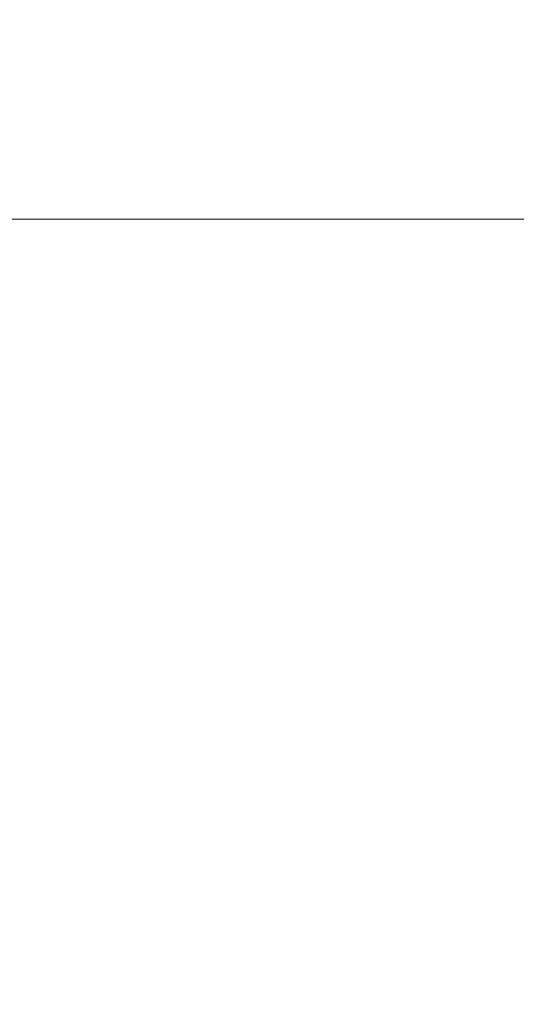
# Model space of a CAD drawing. Header units: millimetres. Extents: x -771 to 771, y -301 to 2485.
# Tile 621 of 656: x 60.37 to 66.74, y -10.05 to 2.55. Entities that reach past the tile are written whole.
import ezdxf

# ---------------------------------------------------------------- set-up
doc = ezdxf.new("R2010")
doc.units = ezdxf.units.MM
doc.layers.add('ORTHO$2', color=7, linetype='Continuous', true_color=0xffffff)
doc.layers.add('ORTHO$3', color=7, linetype='Continuous', true_color=0xffffff)

msp = doc.modelspace()

# ---------------------------------------------------------------- linework, layer by layer
at = {"layer": 'ORTHO$2', "color": 155, "linetype": 'Continuous', "lineweight": 18}
for points, knots in [([(0, -132.616), (21.512, -132.615), (43.043, -132.094), (65.786, -130.951), (67.139, -130.91), (69.875, -130.666), (71.25, -130.446), (75.328, -129.511), (77.968, -128.518), (85.246, -124.596), (89.278, -120.711), (93.44, -113.978), (94.521, -111.597), (95.665, -107.879), (95.948, -106.632), (96.485, -104.188), (96.764, -102.964), (98.121, -96.83), (99.162, -91.883), (104.214, -66.99), (107.659, -46.521), (111.783, -15.256), (112.985, -4.744), (114.511, 11.144), (114.974, 16.461), (115.806, 27.132), (116.169, 32.464), (116.503, 37.787)], [0, 0, 0, 0, 0.25, 0.25, 0.265625, 0.265625, 0.28125, 0.28125, 0.3125, 0.3125, 0.375, 0.375, 0.40625, 0.40625, 0.421875, 0.421875, 0.4375, 0.4375, 0.5, 0.5, 0.75, 0.75, 0.875, 0.875, 0.9375, 0.9375, 1, 1, 1, 1]), ([(114.605, 37.53), (113.961, 26.788), (113.123, 16.237), (111.086, -4.863), (109.888, -15.376), (105.77, -46.569), (102.33, -66.964), (97.29, -91.797), (96.252, -96.723), (94.627, -104.074), (94.17, -106.541), (92.716, -111.173), (91.681, -113.445), (87.736, -119.765), (83.934, -123.389), (77.107, -127.028), (74.671, -127.942), (69.626, -129.082), (67.014, -129.192), (42.941, -130.406), (21.472, -130.911), (0, -130.911)], [0, 0, 0, 0, 0.125, 0.125, 0.25, 0.25, 0.5, 0.5, 0.5625, 0.5625, 0.59375, 0.59375, 0.625, 0.625, 0.6875, 0.6875, 0.71875, 0.71875, 0.75, 0.75, 1, 1, 1, 1]), ([(0, -130.768), (3.842, -130.759), (12.491, -130.738), (26.906, -130.53), (44.199, -130.074), (57.329, -129.546), (65.353, -129.136), (67.328, -129.05), (69.305, -128.893), (73.239, -128.268), (78.944, -126.287), (85.509, -121.766), (90.412, -115.756), (92.938, -110.352), (94.091, -105.534), (95.179, -100.706), (96.583, -94.178), (99.037, -82.322), (102.164, -65.9), (105.638, -44.945), (108.602, -24.094), (111.048, -3.392), (113.029, 17.108), (113.938, 30.763), (114.388, 37.526)], [0, 0, 0, 0, 0.045037, 0.101372, 0.169003, 0.247925, 0.255675, 0.263424, 0.271172, 0.278945, 0.310103, 0.340861, 0.372341, 0.403314, 0.413975, 0.434662, 0.465488, 0.497487, 0.58529, 0.671423, 0.755921, 0.838823, 0.920168, 1, 1, 1, 1])]:
    msp.add_open_spline(points, degree=3, knots=knots, dxfattribs=at)
at = {"layer": 'ORTHO$2', "color": 155, "linetype": 'Continuous', "lineweight": 13}
msp.add_open_spline([(116.758, 37.758), (116.371, 32.193), (115.607, 21.223), (114.186, 5.111), (112.578, -10.43), (110.088, -30.822), (106.267, -56.349), (102.07, -79.081), (98.967, -94.093), (97.559, -100.649), (96.474, -105.467), (95.35, -110.349), (92.941, -115.883), (88.187, -122.186), (81.775, -127.147), (75.581, -129.833), (70.222, -130.929), (63.856, -131.406), (53.873, -131.765), (39.22, -132.348), (20.852, -132.796), (7.362, -132.866), (0, -132.904)], degree=3, knots=[0, 0, 0, 0, 0.064727, 0.127584, 0.188585, 0.247748, 0.369628, 0.495575, 0.527374, 0.557549, 0.578213, 0.588514, 0.619708, 0.651404, 0.682447, 0.713892, 0.728471, 0.745419, 0.787691, 0.844211, 0.91498, 1, 1, 1, 1], dxfattribs=at)
at = {"layer": 'ORTHO$3', "color": 155, "linetype": 'Continuous', "lineweight": 18}
for p, q in [((-145.05, 0, 3.02), (145.05, 0, 3.02)), ((145, 0, 198.398), (-145, 0, 198.398))]:
    msp.add_line(p, q, dxfattribs=at)
at = {"layer": 'ORTHO$3', "color": 155, "linetype": 'Continuous', "lineweight": 13}
for p, q in [((-145, 0, 3.066), (145, 0, 3.066)), ((145, 0, 3.248), (-145, 0, 3.248)), ((-145, 0, 4.086), (145, 0, 4.086)), ((145, 0, 45.684), (-145, 0, 45.684)), ((-145, 0, 52.285), (145, 0, 52.285)), ((145, 0, 197.885), (-145, 0, 197.885)), ((61.001, 0, 683.571), (61.005, 0, 681.584)), ((64.908, 0, 681.424), (64.904, 0, 683.301)), ((65.521, 0, 672.531), (65.518, 0, 674.159)), ((65.616, 0, 680.552), (65.619, 0, 679.027))]:
    msp.add_line(p, q, dxfattribs=at)
at = {"layer": 'ORTHO$3', "color": 155, "linetype": 'Continuous', "lineweight": 18}
for points, degree, knots in [([(115.232, 0, 702.025), (112.24, 0, 702.365), (100.378, 0, 703.642), (79.532, 0, 705.268), (52.715, 0, 706.82), (26.186, 0, 707.65), (8.608, 0, 707.759), (-0.005, 0, 707.706)], 3, [0, 0, 0, 0, 0.078573, 0.311168, 0.54384, 0.776627, 1, 1, 1, 1]), ([(68.244, 0), (50.105, 0), (34.369, 0), (25.436, 0), (17.215, 0), (13.9, 0), (12.925, 0), (10.819, 0), (8.627, 0), (4.301, 0), (0, 0)], 2, [0, 0, 0, 0.497067, 0.497067, 0.748533, 0.748533, 0.8114, 0.8114, 0.874267, 0.874267, 1, 1, 1]), ([(0, 0, 568.965), (38.166, 0, 568.965), (76.589, 0, 568.003), (153.486, 0, 564.135), (191.96, 0, 561.228), (230.519, 0, 557.332), (230.801, 0, 557.304), (231.382, 0, 557.245), (231.673, 0, 557.215), (232.546, 0, 557.126), (233.127, 0, 557.067), (234.872, 0, 556.888), (236.035, 0, 556.768), (239.526, 0, 556.404), (241.854, 0, 556.158), (248.84, 0, 555.409), (253.499, 0, 554.895), (267.485, 0, 553.308), (276.817, 0, 552.191), (304.828, 0, 548.664), (323.52, 0, 546.076), (342.343, 0, 543.231), (342.478, 0, 543.211), (342.758, 0, 543.169), (342.898, 0, 543.147), (343.319, 0, 543.084), (343.599, 0, 543.041), (344.44, 0, 542.913), (345.001, 0, 542.828), (346.684, 0, 542.571), (347.807, 0, 542.399), (351.174, 0, 541.88), (353.42, 0, 541.53), (360.162, 0, 540.47), (364.661, 0, 539.749), (378.17, 0, 537.543), (387.19, 0, 536.014), (414.284, 0, 531.255), (432.388, 0, 527.851), (450.496, 0, 524.219)], 3, [0, 0, 0, 0, 0.25, 0.25, 0.5, 0.5, 0.501953, 0.501953, 0.503906, 0.503906, 0.507812, 0.507812, 0.515625, 0.515625, 0.53125, 0.53125, 0.5625, 0.5625, 0.625, 0.625, 0.75, 0.75, 0.750977, 0.750977, 0.751953, 0.751953, 0.753906, 0.753906, 0.757812, 0.757812, 0.765625, 0.765625, 0.78125, 0.78125, 0.8125, 0.8125, 0.875, 0.875, 1, 1, 1, 1]), ([(0, 0, 620), (11.405, 0, 620), (34.17, 0, 619.899), (68.181, 0, 619.446), (102.058, 0, 618.697), (135.801, 0, 617.655), (169.411, 0, 616.322), (202.888, 0, 614.702), (236.233, 0, 612.798), (258.374, 0, 611.341), (280.47, 0, 609.792), (291.496, 0, 608.971), (305.251, 0, 607.887), (308, 0, 607.668), (311.435, 0, 607.39), (312.122, 0, 607.334), (313.496, 0, 607.222), (315.556, 0, 607.054), (323.1, 0, 606.431), (329.936, 0, 605.848), (346.298, 0, 604.418), (367.996, 0, 602.428), (400.194, 0, 599.2), (432.044, 0, 595.738), (463.549, 0, 592.05), (494.71, 0, 588.143), (515.253, 0, 585.398), (525.468, 0, 583.991)], 3, [0, 0, 0, 0, 0.0625, 0.125, 0.1875, 0.25, 0.3125, 0.375, 0.4375, 0.5, 0.5, 0.5625, 0.5625, 0.578125, 0.578125, 0.582031, 0.582031, 0.585938, 0.59375, 0.625, 0.625, 0.6875, 0.75, 0.8125, 0.875, 0.9375, 1, 1, 1, 1]), ([(0, 0, 570), (8.524, 0, 569.972), (25.596, 0, 569.917), (51.228, 0, 569.47), (76.906, 0, 568.756), (102.614, 0, 567.747), (128.337, 0, 566.45), (154.06, 0, 564.864), (179.767, 0, 562.989), (205.442, 0, 560.826), (241.37, 0, 557.392), (287.581, 0, 552.13), (328.844, 0, 546.397), (355.437, 0, 542.298), (367.472, 0, 540.377), (379.525, 0, 538.387), (391.595, 0, 536.328), (403.678, 0, 534.201), (415.773, 0, 532.005), (427.875, 0, 529.739), (439.988, 0, 527.409), (448.033, 0, 525.804), (452.066, 0, 525)], 3, [0, 0, 0, 0, 0.054941, 0.110042, 0.1653, 0.220714, 0.276279, 0.331994, 0.387855, 0.443861, 0.500009, 0.624014, 0.749991, 0.777171, 0.804501, 0.831981, 0.859611, 0.887391, 0.91532, 0.943398, 0.971625, 1, 1, 1, 1]), ([(0, 0, 568.965), (38.166, 0, 568.965), (76.589, 0, 568.003), (153.486, 0, 564.135), (191.96, 0, 561.228), (230.519, 0, 557.332), (230.801, 0, 557.304), (231.382, 0, 557.245), (231.673, 0, 557.215), (232.546, 0, 557.126), (233.127, 0, 557.067), (234.872, 0, 556.888), (236.035, 0, 556.768), (239.526, 0, 556.404), (241.854, 0, 556.158), (248.84, 0, 555.409), (253.499, 0, 554.895), (267.485, 0, 553.308), (276.817, 0, 552.191), (304.828, 0, 548.664), (323.52, 0, 546.076), (342.343, 0, 543.231), (342.478, 0, 543.211), (342.758, 0, 543.169), (342.898, 0, 543.147), (343.319, 0, 543.084), (343.599, 0, 543.041), (344.44, 0, 542.913), (345.001, 0, 542.828), (346.684, 0, 542.571), (347.807, 0, 542.399), (351.174, 0, 541.88), (353.42, 0, 541.53), (360.162, 0, 540.47), (364.661, 0, 539.749), (378.17, 0, 537.543), (387.19, 0, 536.014), (414.284, 0, 531.255), (432.388, 0, 527.851), (450.496, 0, 524.219)], 3, [0, 0, 0, 0, 0.25, 0.25, 0.5, 0.5, 0.501953, 0.501953, 0.503906, 0.503906, 0.507812, 0.507812, 0.515625, 0.515625, 0.53125, 0.53125, 0.5625, 0.5625, 0.625, 0.625, 0.75, 0.75, 0.750977, 0.750977, 0.751953, 0.751953, 0.753906, 0.753906, 0.757812, 0.757812, 0.765625, 0.765625, 0.78125, 0.78125, 0.8125, 0.8125, 0.875, 0.875, 1, 1, 1, 1]), ([(0, 0, 570), (8.524, 0, 569.972), (25.596, 0, 569.917), (51.228, 0, 569.47), (76.906, 0, 568.756), (102.614, 0, 567.747), (128.337, 0, 566.45), (154.06, 0, 564.864), (179.767, 0, 562.989), (205.442, 0, 560.826), (241.37, 0, 557.392), (287.581, 0, 552.13), (328.844, 0, 546.397), (355.437, 0, 542.298), (367.472, 0, 540.377), (379.525, 0, 538.387), (391.595, 0, 536.328), (403.678, 0, 534.201), (415.773, 0, 532.005), (427.875, 0, 529.739), (439.988, 0, 527.409), (448.033, 0, 525.804), (452.066, 0, 525)], 3, [0, 0, 0, 0, 0.054941, 0.110042, 0.1653, 0.220714, 0.276279, 0.331994, 0.387855, 0.443861, 0.500009, 0.624014, 0.749991, 0.777171, 0.804501, 0.831981, 0.859611, 0.887391, 0.91532, 0.943398, 0.971625, 1, 1, 1, 1]), ([(0, 0, 620), (11.405, 0, 620), (34.17, 0, 619.899), (68.181, 0, 619.446), (102.058, 0, 618.697), (135.801, 0, 617.655), (169.411, 0, 616.322), (202.888, 0, 614.702), (236.233, 0, 612.798), (258.374, 0, 611.341), (280.47, 0, 609.792), (291.496, 0, 608.971), (305.251, 0, 607.887), (308, 0, 607.668), (311.435, 0, 607.39), (312.122, 0, 607.334), (313.496, 0, 607.222), (315.556, 0, 607.054), (323.1, 0, 606.431), (329.936, 0, 605.848), (346.298, 0, 604.418), (367.996, 0, 602.428), (400.194, 0, 599.2), (432.044, 0, 595.738), (463.549, 0, 592.05), (494.71, 0, 588.143), (515.253, 0, 585.398), (525.468, 0, 583.991)], 3, [0, 0, 0, 0, 0.0625, 0.125, 0.1875, 0.25, 0.3125, 0.375, 0.4375, 0.5, 0.5, 0.5625, 0.5625, 0.578125, 0.578125, 0.582031, 0.582031, 0.585938, 0.59375, 0.625, 0.625, 0.6875, 0.75, 0.8125, 0.875, 0.9375, 1, 1, 1, 1]), ([(114.605, 0, 702.109), (113.961, 0, 701.17), (113.123, 0, 699.871), (111.086, 0, 696.618), (109.888, 0, 694.653), (105.77, 0, 687.795), (102.33, 0, 681.932), (97.29, 0, 673.116), (96.252, 0, 671.281), (94.627, 0, 668.414), (94.17, 0, 667.416), (92.716, 0, 665.581), (91.681, 0, 664.704), (87.736, 0, 662.352), (83.934, 0, 661.135), (77.107, 0, 660.217), (74.671, 0, 660.059), (69.626, 0, 660.066), (67.014, 0, 660.286), (42.941, 0, 662.063), (21.472, 0, 662.852), (0, 0, 662.797)], 3, [0, 0, 0, 0, 0.125, 0.125, 0.25, 0.25, 0.5, 0.5, 0.5625, 0.5625, 0.59375, 0.59375, 0.625, 0.625, 0.6875, 0.6875, 0.71875, 0.71875, 0.75, 0.75, 1, 1, 1, 1]), ([(0, 0, 663.053), (3.842, 0, 663.047), (12.491, 0, 663.034), (26.906, 0, 662.734), (44.199, 0, 662.069), (57.329, 0, 661.259), (65.353, 0, 660.669), (67.328, 0, 660.51), (69.305, 0, 660.379), (73.239, 0, 660.258), (78.944, 0, 660.556), (85.509, 0, 661.887), (90.412, 0, 664.031), (92.938, 0, 666.109), (94.091, 0, 668.049), (95.179, 0, 669.956), (96.583, 0, 672.443), (99.037, 0, 676.751), (102.164, 0, 682.18), (105.638, 0, 688.122), (108.602, 0, 693.092), (111.048, 0, 697.098), (113.029, 0, 700.248), (113.938, 0, 701.624), (114.388, 0, 702.305)], 3, [0, 0, 0, 0, 0.045037, 0.101372, 0.169003, 0.247925, 0.255675, 0.263424, 0.271172, 0.278945, 0.310103, 0.340861, 0.372341, 0.403314, 0.413975, 0.434662, 0.465488, 0.497487, 0.58529, 0.671423, 0.755921, 0.838823, 0.920168, 1, 1, 1, 1]), ([(0, 0, 661.994), (21.512, 0, 662.045), (43.043, 0, 661.258), (65.786, 0, 659.556), (67.139, 0, 659.437), (69.875, 0, 659.267), (71.25, 0, 659.225), (73.006, 0, 659.225), (73.401, 0, 659.229), (73.795, 0, 659.236)], 3, [0, 0, 0, 0, 0.874699, 0.874699, 0.929368, 0.929368, 0.984037, 0.984037, 1, 1, 1, 1]), ([(116.758, 0, 702.06), (116.371, 0, 701.515), (115.607, 0, 700.441), (114.186, 0, 698.165), (112.578, 0, 695.495), (110.088, 0, 691.332), (106.267, 0, 684.888), (102.07, 0, 677.616), (98.967, 0, 672.157), (97.559, 0, 669.658), (96.474, 0, 667.754), (95.35, 0, 665.781), (92.941, 0, 663.631), (88.187, 0, 661.34), (81.775, 0, 659.795), (75.581, 0, 659.232), (70.222, 0, 659.294), (63.856, 0, 659.732), (53.873, 0, 660.488), (39.22, 0, 661.266), (20.852, 0, 661.942), (7.362, 0, 662.01), (0, 0, 662.047)], 3, [0, 0, 0, 0, 0.064727, 0.127584, 0.188585, 0.247748, 0.369628, 0.495575, 0.527374, 0.557549, 0.578213, 0.588514, 0.619708, 0.651404, 0.682447, 0.713892, 0.728471, 0.745419, 0.787691, 0.844211, 0.91498, 1, 1, 1, 1]), ([(114.032, 0, 621.313), (104.569, 0, 621.593), (95.094, 0, 621.839), (83.234, 0, 622.102), (80.861, 0, 622.153), (76.114, 0, 622.249), (73.739, 0, 622.295), (66.615, 0, 622.427), (57.111, 0, 622.586), (46.411, 0, 622.724), (40.464, 0, 622.788), (38.084, 0, 622.812), (36.895, 0, 622.824), (33.325, 0, 622.857), (21.427, 0, 622.956), (9.524, 0, 623), (0, 0, 623)], 3, [0, 0, 0, 0, 0.25, 0.25, 0.3125, 0.3125, 0.375, 0.375, 0.5, 0.625, 0.65625, 0.65625, 0.6875, 0.6875, 0.75, 1, 1, 1, 1]), ([(112.14, 0, 626.465), (111.47, 0, 626.485), (110.122, 0, 626.526), (108.089, 0, 626.586), (106.032, 0, 626.645), (103.952, 0, 626.704), (101.849, 0, 626.763), (99.722, 0, 626.82), (97.572, 0, 626.877), (95.399, 0, 626.933), (93.202, 0, 626.989), (90.982, 0, 627.043), (88.738, 0, 627.097), (86.471, 0, 627.15), (80.563, 0, 627.283), (70.463, 0, 627.49), (57.383, 0, 627.706), (43.077, 0, 627.892), (31.788, 0, 627.996), (22.452, 0, 628.056), (17.104, 0, 628.082), (12.199, 0, 628.1), (7.738, 0, 628.111), (3.721, 0, 628.116), (1.191, 0, 628.117), (0, 0, 628.117)], 3, [0, 0, 0, 0, 0.018006, 0.036217, 0.054631, 0.07325, 0.092073, 0.111101, 0.130332, 0.149768, 0.169408, 0.189252, 0.209301, 0.229554, 0.250011, 0.367627, 0.499985, 0.599858, 0.749974, 0.801528, 0.849129, 0.892777, 0.932472, 0.968213, 1, 1, 1, 1]), ([(63.869, 0, 782.688), (62.352, 0, 782.703), (58.592, 0, 782.738), (52.637, 0, 782.789), (46.057, 0, 782.839), (39.617, 0, 782.881), (32.656, 0, 782.92), (24.138, 0, 782.958), (13.049, 0, 782.991), (4.676, 0, 783), (0, 0, 783)], 3, [0, 0, 0, 0, 0.071273, 0.176694, 0.279728, 0.380382, 0.479209, 0.606733, 0.780414, 1, 1, 1, 1]), ([(0, 0, 797.889), (3.498, 0, 797.889), (8.404, 0, 797.712), (15.638, 0, 797.083), (21.798, 0, 796.302), (29.069, 0, 795.009), (36.592, 0, 793.254), (44.314, 0, 790.985), (52.073, 0, 788.194), (59.756, 0, 784.877), (67.273, 0, 781.046), (74.522, 0, 776.699), (80.358, 0, 772.704), (83.626, 0, 770.059), (84.715, 0, 769.136)], 3, [0, 0, 0, 0, 0.111442, 0.156857, 0.232165, 0.310337, 0.394149, 0.481555, 0.571737, 0.664054, 0.758068, 0.853479, 0.950087, 1, 1, 1, 1]), ([(101.789, 0, 791.407), (99.851, 0, 793.037), (95.202, 0, 796.716), (87.414, 0, 801.99), (78.512, 0, 807.211), (69.24, 0, 811.831), (59.681, 0, 815.834), (49.936, 0, 819.195), (40.179, 0, 821.89), (30.738, 0, 823.895), (22.464, 0, 825.176), (15.061, 0, 825.982), (7.854, 0, 826.48), (2.753, 0, 826.603), (0, 0, 826.603)], 3, [0, 0, 0, 0, 0.071545, 0.167205, 0.262672, 0.357815, 0.452427, 0.546132, 0.63813, 0.726337, 0.806317, 0.863194, 0.926268, 1, 1, 1, 1]), ([(70.98, 0, 746.08), (68.377, 0, 744.665), (63.634, 0, 742.232), (57.157, 0, 739.255), (52.106, 0, 737.144), (47.006, 0, 735.168), (40.335, 0, 732.822), (30.545, 0, 729.934), (22.881, 0, 728.342), (18.488, 0, 727.631)], 3, [0, 0, 0, 0, 0.158785, 0.286018, 0.382202, 0.452486, 0.579453, 0.761709, 1, 1, 1, 1]), ([(93.053, 0, 746.676), (92.899, 0, 746.59), (91.73, 0, 745.938), (89.541, 0, 744.726), (86.482, 0, 743.051), (82.391, 0, 740.837), (77.258, 0, 738.109), (71.065, 0, 734.896), (64.839, 0, 731.748), (58.581, 0, 728.664), (53.339, 0, 726.149), (49.655, 0, 724.418), (47.547, 0, 723.438), (46.491, 0, 722.951), (45.963, 0, 722.708)], 3, [0, 0, 0, 0, 0.010015, 0.076014, 0.142013, 0.208012, 0.34001, 0.472008, 0.604006, 0.736004, 0.868002, 0.934001, 0.967001, 1, 1, 1, 1]), ([(46.93, 0, 718.485), (48.967, 0, 719.208), (51.004, 0, 719.931), (55.075, 0, 721.382), (57.111, 0, 722.108), (61.18, 0, 723.564), (63.214, 0, 724.292), (67.281, 0, 725.751), (69.315, 0, 726.482), (71.348, 0, 727.213)], 3, [0, 0, 0, 0, 0.25, 0.25, 0.5, 0.5, 0.75, 0.75, 1, 1, 1, 1]), ([(46.93, 0, 720.849), (47.442, 0, 721.01), (47.952, 0, 721.177), (48.969, 0, 721.516), (49.476, 0, 721.689), (50.238, 0, 721.948), (50.491, 0, 722.034), (50.999, 0, 722.206), (51.761, 0, 722.463), (52.523, 0, 722.72), (54.048, 0, 723.231), (55.065, 0, 723.57), (56.591, 0, 724.079), (57.099, 0, 724.248), (58.117, 0, 724.586), (58.626, 0, 724.756), (60.152, 0, 725.263), (61.169, 0, 725.601), (63.204, 0, 726.277), (64.222, 0, 726.615), (67.276, 0, 727.627), (69.311, 0, 728.302), (71.348, 0, 728.974)], 3, [0, 0, 0, 0, 0.0625, 0.0625, 0.125, 0.125, 0.15625, 0.15625, 0.1875, 0.25, 0.25, 0.375, 0.375, 0.4375, 0.4375, 0.5, 0.5, 0.625, 0.625, 0.75, 0.75, 1, 1, 1, 1]), ([(73.767, 0, 725.383), (72.264, 0, 723.918), (70.762, 0, 722.452), (68.509, 0, 720.251), (67.758, 0, 719.517), (66.256, 0, 718.049), (65.505, 0, 717.315), (64.379, 0, 716.214), (64.004, 0, 715.846), (63.253, 0, 715.112), (62.877, 0, 714.745), (61.751, 0, 713.643), (61.001, 0, 712.908), (59.876, 0, 711.803), (59.501, 0, 711.434), (58.939, 0, 710.881), (58.751, 0, 710.696), (58.377, 0, 710.327), (58.189, 0, 710.142), (57.628, 0, 709.587), (57.253, 0, 709.217), (56.503, 0, 708.482), (56.127, 0, 708.117), (55.749, 0, 707.757)], 3, [0, 0, 0, 0, 0.25, 0.25, 0.375, 0.375, 0.5, 0.5, 0.5625, 0.5625, 0.625, 0.625, 0.75, 0.75, 0.8125, 0.8125, 0.84375, 0.84375, 0.875, 0.875, 0.9375, 0.9375, 1, 1, 1, 1]), ([(98.93, 0, 739.482), (98.557, 0, 739.212), (98.183, 0, 738.941), (96.872, 0, 737.989), (95.936, 0, 737.305), (93.132, 0, 735.249), (91.27, 0, 733.869), (85.705, 0, 729.705), (82.023, 0, 726.896), (76.545, 0, 722.631), (74.726, 0, 721.201), (71.103, 0, 718.324), (69.299, 0, 716.878), (65.705, 0, 713.969), (63.915, 0, 712.507), (60.35, 0, 709.569), (58.574, 0, 708.092), (56.806, 0, 706.609)], 3, [0, 0, 0, 0, 0.025848, 0.025848, 0.090791, 0.090791, 0.220678, 0.220678, 0.480452, 0.480452, 0.610339, 0.610339, 0.740226, 0.740226, 0.870113, 0.870113, 1, 1, 1, 1]), ([(58.894, 0, 672.995), (59.009, 0, 672.98), (59.125, 0, 672.966), (59.368, 0, 672.938), (59.496, 0, 672.925), (59.879, 0, 672.887), (60.134, 0, 672.865), (60.39, 0, 672.847)], 3, [0, 0, 0, 0, 0.233072, 0.233072, 0.489559, 0.489559, 1, 1, 1, 1]), ([(60.023, 0, 683.383), (60.034, 0, 683.4), (60.051, 0, 683.417), (60.083, 0, 683.44), (60.094, 0, 683.447), (60.114, 0, 683.458), (60.12, 0, 683.462), (60.134, 0, 683.469), (60.142, 0, 683.472), (60.179, 0, 683.489), (60.213, 0, 683.501), (60.269, 0, 683.518), (60.289, 0, 683.523), (60.33, 0, 683.533), (60.352, 0, 683.537), (60.418, 0, 683.55), (60.465, 0, 683.557), (60.539, 0, 683.565), (60.564, 0, 683.568), (60.603, 0, 683.571), (60.616, 0, 683.572), (60.642, 0, 683.573), (60.655, 0, 683.574), (60.722, 0, 683.577), (60.831, 0, 683.579), (60.944, 0, 683.575), (61.001, 0, 683.571)], 3, [0, 0, 0, 0, 0.125, 0.125, 0.1875, 0.1875, 0.21875, 0.21875, 0.25, 0.25, 0.375, 0.375, 0.4375, 0.4375, 0.5, 0.5, 0.625, 0.625, 0.6875, 0.6875, 0.71875, 0.71875, 0.75, 0.75, 0.875, 1, 1, 1, 1]), ([(61.005, 0, 681.584), (60.968, 0, 681.587), (60.931, 0, 681.588), (60.86, 0, 681.589), (60.824, 0, 681.588), (60.755, 0, 681.585), (60.722, 0, 681.582), (60.674, 0, 681.577), (60.659, 0, 681.575), (60.628, 0, 681.57), (60.614, 0, 681.568), (60.571, 0, 681.559), (60.544, 0, 681.553), (60.508, 0, 681.543), (60.496, 0, 681.539), (60.475, 0, 681.531), (60.464, 0, 681.527), (60.435, 0, 681.514), (60.419, 0, 681.504), (60.391, 0, 681.485), (60.381, 0, 681.474), (60.373, 0, 681.463)], 3, [0, 0, 0, 0, 0.125, 0.125, 0.25, 0.25, 0.375, 0.375, 0.4375, 0.4375, 0.5, 0.5, 0.625, 0.625, 0.6875, 0.6875, 0.75, 0.75, 0.875, 0.875, 1, 1, 1, 1]), ([(60.94, 0, 673.244), (60.929, 0, 673.267), (60.92, 0, 673.29), (60.903, 0, 673.336), (60.896, 0, 673.359), (60.878, 0, 673.427), (60.872, 0, 673.472), (60.871, 0, 673.517)], 3, [0, 0, 0, 0, 0.25, 0.25, 0.5, 0.5, 1, 1, 1, 1]), ([(60.871, 0, 673.517), (60.871, 0, 673.525), (60.872, 0, 673.534), (60.873, 0, 673.552), (60.874, 0, 673.579), (60.877, 0, 673.605), (60.882, 0, 673.648), (60.886, 0, 673.674), (60.89, 0, 673.699)], 3, [0, 0, 0, 0, 0.144928, 0.144928, 0.289855, 0.57971, 0.57971, 1, 1, 1, 1]), ([(61.283, 0, 675.118), (61.238, 0, 674.873), (61.194, 0, 674.628), (61.114, 0, 674.193), (61.079, 0, 674.003), (61.01, 0, 673.624), (60.975, 0, 673.434), (60.94, 0, 673.244)], 3, [0, 0, 0, 0, 0.392861, 0.392861, 0.69643, 0.69643, 1, 1, 1, 1]), ([(61.265, 0, 672.893), (61.226, 0, 672.922), (61.19, 0, 672.95), (61.124, 0, 673.008), (61.093, 0, 673.038), (61.039, 0, 673.096), (61.015, 0, 673.126), (60.973, 0, 673.185), (60.955, 0, 673.215), (60.94, 0, 673.244)], 3, [0, 0, 0, 0, 0.25, 0.25, 0.5, 0.5, 0.75, 0.75, 1, 1, 1, 1]), ([(64.836, 0, 681.318), (64.456, 0, 681.346), (64.076, 0, 681.372), (63.248, 0, 681.431), (62.799, 0, 681.462), (61.902, 0, 681.524), (61.453, 0, 681.554), (61.005, 0, 681.584)], 3, [0, 0, 0, 0, 0.297405, 0.297405, 0.648702, 0.648702, 1, 1, 1, 1]), ([(61.283, 0, 675.119), (61.271, 0, 675.143), (61.261, 0, 675.168), (61.244, 0, 675.217), (61.237, 0, 675.241), (61.224, 0, 675.305), (61.22, 0, 675.345), (61.22, 0, 675.384)], 3, [0, 0, 0, 0, 0.275296, 0.275296, 0.550593, 0.550593, 1, 1, 1, 1]), ([(61.221, 0, 675.384), (61.222, 0, 675.418), (61.225, 0, 675.452), (61.234, 0, 675.519), (61.241, 0, 675.553), (61.263, 0, 675.647), (61.282, 0, 675.707), (61.307, 0, 675.766)], 3, [0, 0, 0, 0, 0.262111, 0.262111, 0.524222, 0.524222, 1, 1, 1, 1]), ([(61.567, 0, 674.811), (61.528, 0, 674.563), (61.489, 0, 674.315), (61.419, 0, 673.872), (61.388, 0, 673.676), (61.327, 0, 673.285), (61.296, 0, 673.089), (61.265, 0, 672.893)], 3, [0, 0, 0, 0, 0.387963, 0.387963, 0.693982, 0.693982, 1, 1, 1, 1]), ([(61.492, 0, 672.765), (61.483, 0, 672.769), (61.473, 0, 672.773), (61.446, 0, 672.787), (61.427, 0, 672.796), (61.392, 0, 672.815), (61.358, 0, 672.834), (61.317, 0, 672.859), (61.295, 0, 672.873), (61.28, 0, 672.883), (61.272, 0, 672.888), (61.265, 0, 672.893)], 3, [0, 0, 0, 0, 0.106919, 0.106919, 0.330189, 0.330189, 0.553459, 0.77673, 0.888365, 0.888365, 1, 1, 1, 1]), ([(61.306, 0, 675.766), (61.318, 0, 675.795), (61.331, 0, 675.824), (61.358, 0, 675.881), (61.372, 0, 675.91), (61.416, 0, 675.992), (61.447, 0, 676.045), (61.48, 0, 676.098)], 3, [0, 0, 0, 0, 0.256683, 0.256683, 0.513366, 0.513366, 1, 1, 1, 1]), ([(61.48, 0, 676.098), (61.628, 0, 676.343), (61.777, 0, 676.586), (62.074, 0, 677.068), (62.223, 0, 677.308), (62.662, 0, 678.013), (62.952, 0, 678.474), (63.243, 0, 678.93)], 3, [0, 0, 0, 0, 0.252834, 0.252834, 0.505667, 0.505667, 1, 1, 1, 1]), ([(61.971, 0, 674.621), (61.918, 0, 674.639), (61.867, 0, 674.658), (61.771, 0, 674.698), (61.726, 0, 674.719), (61.643, 0, 674.763), (61.604, 0, 674.786), (61.57, 0, 674.809)], 3, [0, 0, 0, 0, 0.329294, 0.329294, 0.661253, 0.661253, 1, 1, 1, 1]), ([(61.972, 0, 674.621), (61.953, 0, 674.528), (61.912, 0, 674.329), (61.862, 0, 674.009), (61.808, 0, 673.596), (61.761, 0, 673.146), (61.728, 0, 672.817), (61.713, 0, 672.674)], 3, [0, 0, 0, 0, 0.147596, 0.313099, 0.496689, 0.782755, 1, 1, 1, 1]), ([(62.987, 0, 674.395), (62.785, 0, 674.425), (62.589, 0, 674.461), (62.399, 0, 674.504), (62.399, 0, 674.504), (62.399, 0, 674.504)], 3, [0, 0, 0, 0, 0.999999, 0.999999, 1, 1, 1, 1]), ([(62.98, 0, 674.396), (62.973, 0, 674.2), (62.967, 0, 674.005), (62.954, 0, 673.615), (62.947, 0, 673.419), (62.935, 0, 673.036), (62.928, 0, 672.848), (62.922, 0, 672.66)], 3, [0, 0, 0, 0, 0.337411, 0.337411, 0.674821, 0.674821, 1, 1, 1, 1]), ([(63.536, 0, 674.324), (63.487, 0, 674.329), (63.438, 0, 674.335), (63.339, 0, 674.347), (63.29, 0, 674.353), (63.157, 0, 674.37), (63.073, 0, 674.382), (62.99, 0, 674.395)], 3, [0, 0, 0, 0, 0.269151, 0.269151, 0.538302, 0.538302, 1, 1, 1, 1]), ([(64.221, 0, 679.132), (64.164, 0, 679.136), (64.108, 0, 679.138), (64.025, 0, 679.139), (63.997, 0, 679.139), (63.942, 0, 679.138), (63.915, 0, 679.137), (63.834, 0, 679.133), (63.783, 0, 679.129), (63.709, 0, 679.12), (63.685, 0, 679.116), (63.65, 0, 679.111), (63.639, 0, 679.109), (63.616, 0, 679.105), (63.604, 0, 679.102), (63.549, 0, 679.091), (63.508, 0, 679.08), (63.452, 0, 679.063), (63.434, 0, 679.056), (63.4, 0, 679.043), (63.384, 0, 679.036), (63.339, 0, 679.014), (63.313, 0, 678.999), (63.271, 0, 678.966), (63.255, 0, 678.948), (63.243, 0, 678.93)], 3, [0, 0, 0, 0, 0.125, 0.125, 0.1875, 0.1875, 0.25, 0.25, 0.375, 0.375, 0.4375, 0.4375, 0.46875, 0.46875, 0.5, 0.5, 0.625, 0.625, 0.6875, 0.6875, 0.75, 0.75, 0.875, 0.875, 1, 1, 1, 1]), ([(64.286, 0, 674.253), (64.231, 0, 674.257), (64.176, 0, 674.262), (64.051, 0, 674.272), (63.981, 0, 674.279), (63.786, 0, 674.297), (63.661, 0, 674.31), (63.536, 0, 674.324)], 3, [0, 0, 0, 0, 0.220706, 0.220706, 0.499133, 0.499133, 1, 1, 1, 1]), ([(64.638, 0, 681.027), (64.622, 0, 681.003), (64.615, 0, 680.979), (64.617, 0, 680.942), (64.62, 0, 680.93), (64.629, 0, 680.904), (64.636, 0, 680.892), (64.662, 0, 680.854), (64.687, 0, 680.829), (64.728, 0, 680.798), (64.736, 0, 680.792), (64.755, 0, 680.779), (64.764, 0, 680.773), (64.794, 0, 680.756), (64.815, 0, 680.744), (64.862, 0, 680.722), (64.886, 0, 680.711), (64.926, 0, 680.695), (64.94, 0, 680.689), (64.968, 0, 680.679), (64.982, 0, 680.674), (65.055, 0, 680.65), (65.118, 0, 680.632), (65.202, 0, 680.613), (65.219, 0, 680.609), (65.254, 0, 680.601), (65.271, 0, 680.598), (65.323, 0, 680.588), (65.394, 0, 680.576), (65.467, 0, 680.566), (65.522, 0, 680.56), (65.541, 0, 680.558), (65.578, 0, 680.555), (65.597, 0, 680.553), (65.616, 0, 680.552)], 3, [0, 0, 0, 0, 0.125, 0.125, 0.1875, 0.1875, 0.25, 0.25, 0.375, 0.375, 0.40625, 0.40625, 0.4375, 0.4375, 0.5, 0.5, 0.5625, 0.5625, 0.59375, 0.59375, 0.625, 0.625, 0.75, 0.75, 0.78125, 0.78125, 0.8125, 0.8125, 0.875, 0.9375, 0.9375, 0.96875, 0.96875, 1, 1, 1, 1]), ([(64.638, 0, 681.027), (64.788, 0, 681.25), (64.938, 0, 681.472), (65.221, 0, 681.887), (65.353, 0, 682.08), (65.618, 0, 682.464), (65.75, 0, 682.654), (65.882, 0, 682.844)], 3, [0, 0, 0, 0, 0.362283, 0.362283, 0.681139, 0.681139, 1, 1, 1, 1]), ([(64.904, 0, 683.301), (64.979, 0, 683.296), (65.052, 0, 683.288), (65.142, 0, 683.275), (65.16, 0, 683.272), (65.196, 0, 683.266), (65.214, 0, 683.263), (65.266, 0, 683.253), (65.335, 0, 683.239), (65.399, 0, 683.223), (65.447, 0, 683.211), (65.462, 0, 683.206), (65.493, 0, 683.197), (65.508, 0, 683.193), (65.581, 0, 683.169), (65.634, 0, 683.149), (65.692, 0, 683.122), (65.703, 0, 683.116), (65.725, 0, 683.105), (65.736, 0, 683.099), (65.766, 0, 683.082), (65.802, 0, 683.059), (65.83, 0, 683.035), (65.849, 0, 683.017), (65.855, 0, 683.011), (65.866, 0, 682.999), (65.871, 0, 682.992), (65.892, 0, 682.962), (65.902, 0, 682.938), (65.904, 0, 682.908), (65.903, 0, 682.902), (65.902, 0, 682.89), (65.901, 0, 682.884), (65.896, 0, 682.867), (65.89, 0, 682.855), (65.882, 0, 682.844)], 3, [0, 0, 0, 0, 0.125, 0.125, 0.15625, 0.15625, 0.1875, 0.1875, 0.25, 0.3125, 0.3125, 0.34375, 0.34375, 0.375, 0.375, 0.5, 0.5, 0.53125, 0.53125, 0.5625, 0.5625, 0.625, 0.6875, 0.6875, 0.71875, 0.71875, 0.75, 0.75, 0.875, 0.875, 0.90625, 0.90625, 0.9375, 0.9375, 1, 1, 1, 1]), ([(65.942, 0, 672.724), (65.93, 0, 672.704), (65.913, 0, 672.685), (65.881, 0, 672.658), (65.869, 0, 672.649), (65.843, 0, 672.632), (65.829, 0, 672.624), (65.783, 0, 672.6), (65.75, 0, 672.586), (65.693, 0, 672.567), (65.674, 0, 672.56), (65.633, 0, 672.549), (65.611, 0, 672.543), (65.545, 0, 672.528), (65.498, 0, 672.52), (65.425, 0, 672.51), (65.399, 0, 672.507), (65.348, 0, 672.503), (65.322, 0, 672.501), (65.242, 0, 672.496), (65.134, 0, 672.494), (65.022, 0, 672.499), (64.965, 0, 672.503)], 3, [0, 0, 0, 0, 0.125, 0.125, 0.1875, 0.1875, 0.25, 0.25, 0.375, 0.375, 0.4375, 0.4375, 0.5, 0.5, 0.625, 0.625, 0.6875, 0.6875, 0.75, 0.75, 0.875, 1, 1, 1, 1]), ([(65.518, 0, 674.159), (65.593, 0, 674.153), (65.666, 0, 674.144), (65.757, 0, 674.129), (65.775, 0, 674.126), (65.811, 0, 674.119), (65.828, 0, 674.115), (65.881, 0, 674.104), (65.95, 0, 674.089), (66.014, 0, 674.07), (66.062, 0, 674.056), (66.077, 0, 674.051), (66.108, 0, 674.04), (66.123, 0, 674.035), (66.196, 0, 674.008), (66.249, 0, 673.985), (66.307, 0, 673.953), (66.318, 0, 673.947), (66.34, 0, 673.934), (66.351, 0, 673.927), (66.38, 0, 673.907), (66.416, 0, 673.88), (66.445, 0, 673.853), (66.464, 0, 673.832), (66.469, 0, 673.825), (66.48, 0, 673.81), (66.485, 0, 673.803), (66.506, 0, 673.768), (66.516, 0, 673.74), (66.517, 0, 673.705), (66.517, 0, 673.698), (66.515, 0, 673.684), (66.514, 0, 673.677), (66.508, 0, 673.657), (66.502, 0, 673.643), (66.494, 0, 673.63)], 3, [0, 0, 0, 0, 0.125, 0.125, 0.15625, 0.15625, 0.1875, 0.1875, 0.25, 0.3125, 0.3125, 0.34375, 0.34375, 0.375, 0.375, 0.5, 0.5, 0.53125, 0.53125, 0.5625, 0.5625, 0.625, 0.6875, 0.6875, 0.71875, 0.71875, 0.75, 0.75, 0.875, 0.875, 0.90625, 0.90625, 0.9375, 0.9375, 1, 1, 1, 1])]:
    msp.add_open_spline(points, degree=degree, knots=knots, dxfattribs=at)
at = {"layer": 'ORTHO$3', "color": 155, "linetype": 'Continuous', "lineweight": 13}
for points, knots in [([(0, 0, 622.843), (9.168, 0, 622.843), (22.916, 0, 622.794), (37.803, 0, 622.66), (43.527, 0, 622.596), (45.817, 0, 622.569), (46.962, 0, 622.555), (50.396, 0, 622.512), (52.684, 0, 622.482), (73.276, 0, 622.186), (91.541, 0, 621.793), (109.765, 0, 621.271)], [0, 0, 0, 0, 0.25, 0.375, 0.40625, 0.40625, 0.4375, 0.4375, 0.5, 0.5, 1, 1, 1, 1]), ([(528.546, 0, 575.844), (518.275, 0, 577.28), (497.617, 0, 580.081), (466.283, 0, 584.068), (434.6, 0, 587.832), (402.568, 0, 591.364), (370.185, 0, 594.658), (348.361, 0, 596.688), (331.904, 0, 598.148), (326.403, 0, 598.623), (319.509, 0, 599.205), (317.439, 0, 599.378), (315.367, 0, 599.55), (313.985, 0, 599.664), (313.294, 0, 599.721), (309.839, 0, 600.005), (307.073, 0, 600.229), (293.238, 0, 601.334), (282.147, 0, 602.172), (259.92, 0, 603.753), (237.649, 0, 605.239), (204.106, 0, 607.182), (170.43, 0, 608.835), (136.619, 0, 610.195), (102.674, 0, 611.259), (68.593, 0, 612.023), (34.377, 0, 612.485), (11.474, 0, 612.588), (0, 0, 612.588)], [0, 0, 0, 0, 0.0625, 0.125, 0.1875, 0.25, 0.3125, 0.375, 0.375, 0.40625, 0.40625, 0.414063, 0.417969, 0.417969, 0.421875, 0.421875, 0.4375, 0.4375, 0.5, 0.5, 0.5625, 0.625, 0.6875, 0.75, 0.8125, 0.875, 0.9375, 1, 1, 1, 1]), ([(0, 0, 622.843), (9.168, 0, 622.843), (22.916, 0, 622.794), (37.803, 0, 622.66), (43.527, 0, 622.596), (45.817, 0, 622.569), (46.962, 0, 622.555), (50.396, 0, 622.512), (52.684, 0, 622.482), (73.276, 0, 622.186), (91.541, 0, 621.793), (109.765, 0, 621.271)], [0, 0, 0, 0, 0.25, 0.375, 0.40625, 0.40625, 0.4375, 0.4375, 0.5, 0.5, 1, 1, 1, 1]), ([(528.546, 0, 575.844), (518.275, 0, 577.28), (497.617, 0, 580.081), (466.283, 0, 584.068), (434.6, 0, 587.832), (402.568, 0, 591.364), (370.185, 0, 594.658), (348.361, 0, 596.688), (331.904, 0, 598.148), (326.403, 0, 598.623), (319.509, 0, 599.205), (317.439, 0, 599.378), (315.367, 0, 599.55), (313.985, 0, 599.664), (313.294, 0, 599.721), (309.839, 0, 600.005), (307.073, 0, 600.229), (293.238, 0, 601.334), (282.147, 0, 602.172), (259.92, 0, 603.753), (237.649, 0, 605.239), (204.106, 0, 607.182), (170.43, 0, 608.835), (136.619, 0, 610.195), (102.674, 0, 611.259), (68.593, 0, 612.023), (34.377, 0, 612.485), (11.474, 0, 612.588), (0, 0, 612.588)], [0, 0, 0, 0, 0.0625, 0.125, 0.1875, 0.25, 0.3125, 0.375, 0.375, 0.40625, 0.40625, 0.414063, 0.417969, 0.417969, 0.421875, 0.421875, 0.4375, 0.4375, 0.5, 0.5, 0.5625, 0.625, 0.6875, 0.75, 0.8125, 0.875, 0.9375, 1, 1, 1, 1]), ([(114.388, 0, 702.305), (111.903, 0, 702.554), (106.927, 0, 703.052), (99.442, 0, 703.734), (91.932, 0, 704.369), (84.397, 0, 704.951), (76.837, 0, 705.482), (69.253, 0, 705.96), (61.646, 0, 706.385), (54.015, 0, 706.756), (46.361, 0, 707.073), (38.685, 0, 707.336), (30.988, 0, 707.542), (23.27, 0, 707.694), (15.531, 0, 707.788), (7.772, 0, 707.829), (2.593, 0, 707.809), (0, 0, 707.799)], [0, 0, 0, 0, 0.06559, 0.131328, 0.197217, 0.263256, 0.329448, 0.395793, 0.462293, 0.528949, 0.595762, 0.662733, 0.729863, 0.797154, 0.864606, 0.932221, 1, 1, 1, 1]), ([(0, 0, 660.531), (2.778, 0, 660.525), (8.325, 0, 660.511), (16.632, 0, 660.382), (24.91, 0, 660.173), (33.157, 0, 659.877), (41.374, 0, 659.498), (49.558, 0, 659.036), (57.709, 0, 658.491), (65.825, 0, 657.865), (73.906, 0, 657.158), (81.951, 0, 656.372), (89.959, 0, 655.508), (97.928, 0, 654.564), (105.86, 0, 653.55), (111.127, 0, 652.808), (113.757, 0, 652.438)], [0, 0, 0, 0, 0.072955, 0.145675, 0.218159, 0.290408, 0.362422, 0.434201, 0.505745, 0.577055, 0.648131, 0.718972, 0.789579, 0.859953, 0.930093, 1, 1, 1, 1]), ([(112.596, 0, 634.987), (109.696, 0, 635.31), (103.859, 0, 635.959), (95.029, 0, 636.84), (86.073, 0, 637.658), (76.991, 0, 638.401), (67.785, 0, 639.068), (58.455, 0, 639.656), (49.003, 0, 640.159), (39.43, 0, 640.576), (29.738, 0, 640.901), (19.928, 0, 641.131), (10.002, 0, 641.269), (3.347, 0, 641.275), (0, 0, 641.278)], [0, 0, 0, 0, 0.077773, 0.156562, 0.236367, 0.317186, 0.399018, 0.481859, 0.565709, 0.650564, 0.736424, 0.823285, 0.911144, 1, 1, 1, 1]), ([(0, 0, 631.713), (6.414, 0, 631.704), (19.186, 0, 631.686), (38.249, 0, 631.546), (57.12, 0, 631.331), (75.783, 0, 631.031), (94.225, 0, 630.656), (106.421, 0, 630.329), (112.485, 0, 630.166)], [0, 0, 0, 0, 0.170686, 0.339874, 0.507479, 0.673419, 0.837615, 1, 1, 1, 1]), ([(71.649, 0, 744.938), (70.095, 0, 744.108), (67.058, 0, 742.487), (62.523, 0, 740.266), (58.151, 0, 738.252), (53.939, 0, 736.437), (49.895, 0, 734.807), (44.031, 0, 732.604), (36.484, 0, 730.155), (27.368, 0, 727.719), (21.465, 0, 726.636), (18.634, 0, 726.116)], [0, 0, 0, 0, 0.093456, 0.182706, 0.26783, 0.348905, 0.426012, 0.499244, 0.681367, 0.847146, 1, 1, 1, 1])]:
    msp.add_open_spline(points, degree=3, knots=knots, dxfattribs=at)
at = {"layer": 'ORTHO$3', "color": 155, "linetype": 'Continuous', "lineweight": 18}
for points, degree in [([(60.39, 0, 672.847), (61.915, 0, 672.737), (63.44, 0, 672.622), (64.965, 0, 672.503)], 3), ([(61.22, 0, 675.384), (61.104, 0, 674.762), (60.987, 0, 674.14), (60.871, 0, 673.517)], 3), ([(61.239, 0, 675.54), (60.888, 0, 673.688)], 1), ([(64.904, 0, 683.301), (63.603, 0, 683.394), (62.302, 0, 683.484), (61.001, 0, 683.571)], 3), ([(61.569, 0, 674.81), (61.431, 0, 674.91), (61.336, 0, 675.013), (61.283, 0, 675.119)], 3), ([(62.399, 0, 674.504), (62.247, 0, 674.538), (62.105, 0, 674.577), (61.972, 0, 674.621)], 3), ([(62.399, 0, 674.504), (62.364, 0, 673.842), (62.33, 0, 673.18), (62.297, 0, 672.518)], 3), ([(64.221, 0, 679.132), (65.762, 0, 679.019), (67.303, 0, 678.902), (68.843, 0, 678.78)], 3), ([(64.62, 0, 680.934), (64.282, 0, 679.127)], 1), ([(64.33, 0, 674.25), (64.315, 0, 674.251), (64.301, 0, 674.252), (64.286, 0, 674.253)], 3), ([(65.518, 0, 674.159), (65.122, 0, 674.189), (64.726, 0, 674.22), (64.33, 0, 674.25)], 3), ([(69.381, 0, 680.264), (68.126, 0, 680.363), (66.871, 0, 680.459), (65.616, 0, 680.552)], 3), ([(65.942, 0, 672.724), (66.126, 0, 673.028), (66.31, 0, 673.33), (66.494, 0, 673.63)], 3)]:
    msp.add_open_spline(points, degree=degree, dxfattribs=at)
at = {"layer": 'ORTHO$3', "color": 155, "linetype": 'Continuous', "lineweight": 13}
for points, degree in [([(63.536, 0, 674.324), (63.506, 0, 672.32)], 1), ([(64.286, 0, 674.25), (64.287, 0, 673.685), (64.289, 0, 673.12), (64.29, 0, 672.555)], 3)]:
    msp.add_open_spline(points, degree=degree, dxfattribs=at)

doc.saveas('drawing.dxf')
